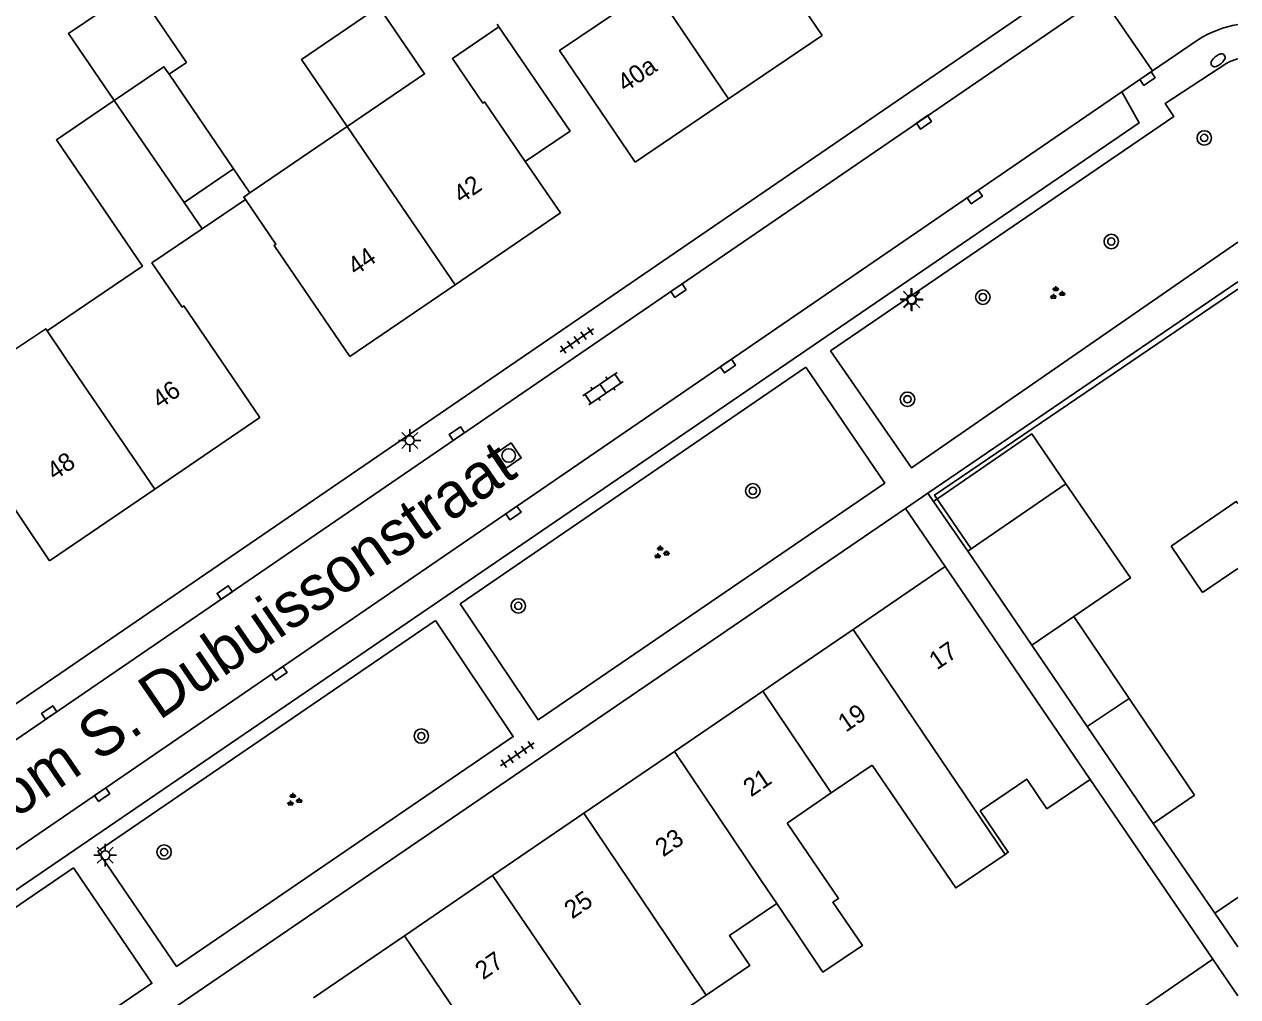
# Model space of a CAD drawing. Extents: x 136000 to 138005, y 398500 to 400500.
# Drawn here: x 137932.8 to 138000, y 399925.4 to 399979.3 of the extents above; entities that cross this region are included whole.
import ezdxf

# ---------------------------------------------------------------- set-up
doc = ezdxf.new("R2010")
doc.units = 0
for name, color, linetype in [('gg-afsc-erfafscheiding', 7, 'Continuous'), ('gg-afsc-muur', 7, 'Continuous'), ('gg-anno-huisnummerreeks BGT', 7, 'Continuous'), ('gg-anno-openbare ruimte label', 7, 'Continuous'), ('gg-bbg-bijgebouw', 7, 'Continuous'), ('gg-bbg-gedigitaliseerde bebouwing', 7, 'Continuous'), ('gg-bbg-gedigitaliseerde bijgebouw', 7, 'Continuous'), ('gg-bbg-hoofdgebouw', 7, 'Continuous'), ('gg-bbg-luifel en loopbrug', 7, 'Continuous'), ('gg-bbg-tussenscheiding', 7, 'Continuous'), ('gg-knt-verharding', 7, 'Continuous'), ('gg-knt-verharding nz', 7, 'Continuous'), ('gt-grn-weggrens', 7, 'Continuous'), ('gt-symb-boom', 7, 'Continuous'), ('gt-symb-brandkraan', 7, 'Continuous'), ('gt-symb-groenvak', 7, 'Continuous'), ('gt-symb-klinker verharding', 7, 'Continuous'), ('gt-symb-kolk', 7, 'Continuous'), ('gt-symb-lichtmast', 7, 'Continuous'), ('gt-symb-rioolschacht', 7, 'Continuous'), ('gt-symb-tegel verharding', 7, 'Continuous')]:
    doc.layers.add(name, color=color, linetype=linetype)

# ---------------------------------------------------------------- blocks, each defined once
blk = doc.blocks.new('gt0-BOOM')
at = {"layer": 'gt-symb-boom'}
for radius in [0.4, 0.2]:
    blk.add_circle((0, 0), radius, dxfattribs=at)
blk = doc.blocks.new('gt0-KOLK')
at = {"layer": 'gt-symb-kolk'}
blk.add_lwpolyline([(0, 0), (0.375, 0), (0.375, 0.4), (-0.375, 0.4), (-0.375, 0), (0, 0)], dxfattribs=at)
blk = doc.blocks.new('gt0-BR')
at = {"layer": 'gt-symb-brandkraan'}
for centre, radius, start, end in [((-0.244, 0), 0.206, 107.56694, 252.43307), ((0.599, -2.664), 3, 106.89205, 107.56694), ((0, -0.691), 0.938, 73.10799, 106.89205), ((-0.599, -2.664), 3, 72.43309, 73.10799), ((0.244, 0), 0.206, 287.56695, 72.43309), ((0.599, 2.664), 3, 252.43307, 253.10797), ((0, 0.691), 0.938, 253.10797, 286.89206), ((-0.599, 2.664), 3, 286.89206, 287.56695)]:
    blk.add_arc(centre, radius, start, end, dxfattribs=at)
blk = doc.blocks.new('gt0-GRVAK')
at = {"layer": 'gt-symb-groenvak'}
for p, q in [((-0.11, 0.189), (-0.228, 0.24)), ((-0.182, 0.153), (0.088, 0.153)), ((-0.091, 0.211), (-0.156, 0.322)), ((-0.047, 0.214), (-0.047, 0.393)), ((-0.004, 0.211), (0.061, 0.322)), ((0.015, 0.189), (0.133, 0.24)), ((0.262, -0.052), (0.197, 0.059)), ((0.305, -0.049), (0.305, 0.13)), ((0.349, -0.052), (0.414, 0.059)), ((-0.245, -0.228), (-0.363, -0.177)), ((-0.318, -0.264), (-0.047, -0.264)), ((-0.226, -0.206), (-0.291, -0.095)), ((-0.183, -0.203), (-0.183, -0.024)), ((-0.139, -0.206), (-0.074, -0.095)), ((-0.12, -0.228), (-0.002, -0.177)), ((0.243, -0.074), (0.125, -0.023)), ((0.17, -0.11), (0.441, -0.11)), ((0.368, -0.074), (0.486, -0.023))]:
    blk.add_line(p, q, dxfattribs=at)
blk = doc.blocks.new('gt0-LMAST')
at = {"layer": 'gt-symb-lichtmast'}
for p, q in [((-0.182, 0.173), (-0.447, 0.438)), ((-0.005, 0.246), (-0.005, 0.621)), ((0.172, 0.173), (0.437, 0.438)), ((-0.255, -0.004), (-0.63, -0.004)), ((-0.182, -0.181), (-0.447, -0.446)), ((-0.005, -0.254), (-0.005, -0.629)), ((0.437, -0.446), (0.172, -0.181)), ((0.245, -0.004), (0.62, -0.004))]:
    blk.add_line(p, q, dxfattribs=at)
blk.add_circle((-0.005, -0.004), 0.25, dxfattribs=at)
blk = doc.blocks.new('gt0-KL1')
at = {"layer": 'gt-symb-klinker verharding'}
for p, q in [((-1.15, 0.3), (1.15, 0.3)), ((-1, -0.3), (-1, 0.3)), ((-0.5, 0.3), (-0.5, 0.45)), ((0, -0.3), (0, 0.3)), ((0.5, 0.3), (0.5, 0.45)), ((1, -0.3), (1, 0.3)), ((-1.15, -0.3), (1.15, -0.3)), ((-0.5, -0.45), (-0.5, -0.3)), ((0.5, -0.45), (0.5, -0.3))]:
    blk.add_line(p, q, dxfattribs=at)
blk = doc.blocks.new('gt0-TEG1')
at = {"layer": 'gt-symb-tegel verharding'}
for p, q in [((-1.125, 0), (1.125, 0)), ((-0.9, -0.25), (-0.9, 0.25)), ((-0.45, -0.25), (-0.45, 0.25)), ((0, -0.25), (0, 0.25)), ((0.45, -0.25), (0.45, 0.25)), ((0.9, -0.25), (0.9, 0.25))]:
    blk.add_line(p, q, dxfattribs=at)
blk = doc.blocks.new('gt0-RS')
at = {"layer": 'gt-symb-rioolschacht'}
blk.add_lwpolyline([(-0.5, -0.5), (0.5, -0.5), (0.5, 0.5), (-0.5, 0.5)], close=True, dxfattribs=at)
blk.add_circle((0, 0), 0.375, dxfattribs=at)

msp = doc.modelspace()

# ---------------------------------------------------------------- linework, layer by layer
at = {"layer": 'gg-afsc-erfafscheiding'}
msp.add_lwpolyline([(137985.231, 399950.266), (137983.204, 399953.239), (138000, 399964.643)], dxfattribs=at)
at = {"layer": 'gg-afsc-muur'}
for p, q in [((137991.824, 399937.482), (137998.613, 399927.508)), ((137998.725, 399930.067), (137995.317, 399935.041))]:
    msp.add_line(p, q, dxfattribs=at)
at = {"layer": 'gg-bbg-bijgebouw'}
for p, q in [((137985.231, 399950.266), (137990.483, 399953.852)), ((137985.037, 399950.134), (137985.231, 399950.266)), ((137988.586, 399944.924), (137985.037, 399950.134)), ((137991.665, 399940.403), (137988.586, 399944.924)), ((137995.317, 399935.041), (137991.665, 399940.403)), ((137998.613, 399927.508), (138000, 399925.487))]:
    msp.add_line(p, q, dxfattribs=at)
msp.add_lwpolyline([(137990.483, 399953.852), (137994.052, 399948.643), (137990.925, 399946.502)], dxfattribs=at)
at = {"layer": 'gg-bbg-gedigitaliseerde bebouwing'}
for p, q in [((137958.958, 399979.338), (137959.056, 399979.195)), ((137950.653, 399973.658), (137945.255, 399969.981)), ((137941.605, 399969.451), (137942.605, 399967.99)), ((137999.975, 399952.804), (138000, 399952.768)), ((137979.741, 399938.273), (137977.475, 399936.727)), ((137977.475, 399936.727), (137975.036, 399935.062))]:
    msp.add_line(p, q, dxfattribs=at)
for points in [[(137976.97, 399978.7), (137972.783, 399984.891), (137967.602, 399981.383)], [(137967.602, 399981.383), (137962.42, 399977.875), (137966.6, 399971.68)], [(137950.653, 399973.658), (137954.941, 399976.579), (137952.408, 399980.298)], [(137937.741, 399975.097), (137934.54, 399972.916), (137939.302, 399965.925), (137934.027, 399962.332)], [(137945.255, 399969.981), (137944.919, 399969.752), (137945.006, 399969.624)], [(137929.439, 399959.466), (137930.525, 399959.269), (137930.713, 399960.307), (137933.951, 399962.445), (137934.027, 399962.332)], [(137979.741, 399938.273), (137984.374, 399931.463), (137987.109, 399933.324)], [(137985.721, 399935.729), (137987.279, 399933.439), (137987.109, 399933.324)], [(137974.451, 399930.606), (137977.009, 399926.798), (137979.197, 399928.268), (137977.561, 399930.673), (137977.877, 399930.887), (137975.036, 399935.062)], [(137974.451, 399930.606), (137971.828, 399928.822), (137972.954, 399927.167), (137970.544, 399925.527)], [(137970.544, 399925.527), (137967.986, 399923.786), (137969.688, 399921.285), (137967.235, 399919.616)]]:
    msp.add_lwpolyline(points, dxfattribs=at)
at = {"layer": 'gg-bbg-gedigitaliseerde bijgebouw'}
for p, q in [((137944.346, 399971.316), (137940.775, 399976.558)), ((137941.605, 399969.451), (137944.346, 399971.316)), ((137990.925, 399946.502), (137993.982, 399941.971)), ((137993.982, 399941.971), (137997.606, 399936.6)), ((137997.606, 399936.6), (137995.317, 399935.041)), ((137998.725, 399930.067), (138000, 399930.934)), ((137998.725, 399930.067), (138000, 399928.193)), ((137998.613, 399927.508), (137993.44, 399923.956))]:
    msp.add_line(p, q, dxfattribs=at)
msp.add_lwpolyline([(137940.775, 399976.558), (137940.493, 399976.971), (137937.741, 399975.097)], dxfattribs=at)
at = {"layer": 'gg-bbg-hoofdgebouw'}
for p, q in [((137976.97, 399978.7), (137971.785, 399975.19)), ((137971.785, 399975.19), (137966.6, 399971.68)), ((137960.518, 399971.721), (137962.46, 399968.87)), ((137962.46, 399968.87), (137956.625, 399964.895)), ((137956.625, 399964.895), (137950.79, 399960.92)), ((137945.81, 399957.53), (137939.983, 399953.562)), ((137939.983, 399953.562), (137934.15, 399949.59)), ((137999.975, 399952.804), (138000, 399952.821)), ((137983.782, 399949.275), (137978.684, 399945.789)), ((137983.782, 399949.275), (137991.824, 399937.482)), ((137978.684, 399945.789), (137974.864, 399943.177)), ((137974.864, 399943.177), (137973.69, 399942.376)), ((137973.69, 399942.376), (137968.789, 399939.031)), ((137968.789, 399939.031), (137963.771, 399935.607)), ((137963.771, 399935.607), (137958.703, 399932.147)), ((137958.703, 399932.147), (137953.824, 399928.817)), ((137953.824, 399928.817), (137948.79, 399925.382))]:
    msp.add_line(p, q, dxfattribs=at)
for points in [[(137959.056, 399979.195), (137956.477, 399977.439), (137958.166, 399974.96), (137958.266, 399975.027), (137960.518, 399971.721)], [(137950.79, 399960.92), (137946.601, 399967.069), (137946.7, 399967.136), (137945.006, 399969.624)], [(137942.605, 399967.99), (137939.826, 399966.098), (137941.495, 399963.654), (137941.586, 399963.716), (137945.81, 399957.53)], [(137928.271, 399958.911), (137928.022, 399958.744), (137927.921, 399958.333), (137928.09, 399958.084), (137928.338, 399958.253), (137934.15, 399949.59)], [(137991.824, 399937.482), (137989.428, 399935.848), (137988.307, 399937.492), (137985.721, 399935.729)]]:
    msp.add_lwpolyline(points, dxfattribs=at)
at = {"layer": 'gg-bbg-luifel en loopbrug'}
for p, q in [((137945.255, 399969.981), (137944.346, 399971.316)), ((137945.006, 399969.624), (137942.605, 399967.99)), ((137985.037, 399950.134), (137983.133, 399952.887)), ((137996.309, 399950.4), (137998.056, 399947.84)), ((137998.056, 399947.84), (138000, 399949.165))]:
    msp.add_line(p, q, dxfattribs=at)
for points in [[(137937.741, 399975.097), (137935.208, 399978.817), (137938.928, 399981.349), (137941.742, 399977.217), (137940.775, 399976.558)], [(137950.653, 399973.658), (137948.119, 399977.377), (137952.408, 399980.298)], [(137959.056, 399979.195), (137962.997, 399973.41), (137960.518, 399971.721)], [(137990.483, 399953.852), (137988.585, 399956.622), (137983.133, 399952.887)], [(137996.309, 399950.4), (137999.916, 399952.889), (137999.975, 399952.804)]]:
    msp.add_lwpolyline(points, dxfattribs=at)
at = {"layer": 'gg-bbg-tussenscheiding'}
for p, q in [((137967.602, 399981.383), (137971.785, 399975.19)), ((137937.741, 399975.097), (137941.605, 399969.451)), ((137952.344, 399971.175), (137950.653, 399973.658)), ((137952.344, 399971.175), (137956.625, 399964.895)), ((137935.762, 399959.749), (137934.027, 399962.332)), ((137935.762, 399959.749), (137939.983, 399953.562)), ((137990.925, 399946.502), (137988.586, 399944.924)), ((137978.684, 399945.789), (137983.536, 399938.61)), ((137973.69, 399942.376), (137977.475, 399936.727)), ((137993.982, 399941.971), (137991.665, 399940.403)), ((137968.789, 399939.031), (137973.635, 399931.82)), ((137983.536, 399938.61), (137987.109, 399933.324)), ((137963.771, 399935.607), (137967.567, 399929.959)), ((137958.703, 399932.147), (137963.583, 399924.98)), ((137973.635, 399931.82), (137974.451, 399930.606)), ((137967.567, 399929.959), (137970.544, 399925.527)), ((137953.824, 399928.817), (137957.641, 399923.179))]:
    msp.add_line(p, q, dxfattribs=at)
at = {"layer": 'gg-knt-verharding'}
for p, q in [((137896.394, 399917.121), (137991.532, 399982.211)), ((137924.261, 399934.177), (137992.45, 399980.863)), ((137995.271, 399976.744), (137992.45, 399980.863)), ((137995.271, 399976.744), (137997.821, 399978.491)), ((137993.58, 399975.586), (137995.271, 399976.744)), ((137982.823, 399953.335), (138000, 399965.061)), ((137976.059, 399960.316), (137956.909, 399947.208)), ((137983.133, 399952.887), (137982.823, 399953.335)), ((137981.595, 399952.497), (137922.43, 399912.11)), ((137981.595, 399952.497), (137983.782, 399949.275)), ((137955.547, 399946.277), (137936.834, 399933.502))]:
    msp.add_line(p, q, dxfattribs=at)
for points in [[(137999.396, 399977.175), (137995.977, 399974.935), (137996.45, 399974.218), (137977.433, 399961.235)], [(137993.58, 399975.586), (137994.533, 399973.859), (137921.251, 399923.82)], [(137977.433, 399961.235), (137981.92, 399954.747), (138000, 399967.249)], [(137976.059, 399960.316), (137980.439, 399953.9), (137961.226, 399940.788), (137956.909, 399947.208)], [(137955.547, 399946.277), (137959.85, 399939.848), (137941.194, 399927.116), (137936.834, 399933.502)], [(137921.295, 399923.538), (137921.598, 399923.094), (137935.481, 399932.581)], [(137935.481, 399932.581), (137939.83, 399926.186), (137921.337, 399913.565)]]:
    msp.add_lwpolyline(points, dxfattribs=at)
for centre, radius, start, end in [((138001.078, 399973.201), 6.212, 99.99259, 121.62007), ((138001.21, 399973.523), 4.078, 107.25808, 116.41015)]:
    msp.add_arc(centre, radius, start, end, dxfattribs=at)
at = {"layer": 'gg-knt-verharding nz'}
msp.add_line((137993.58, 399975.586), (137927.084, 399930.036), dxfattribs=at)
at = {"layer": 'gt-grn-weggrens'}
msp.add_line((137982.823, 399953.335), (137981.595, 399952.497), dxfattribs=at)

# ---------------------------------------------------------------- block references
at = {"layer": 'gt-symb-boom'}
for p in [(137998.144, 399973.03), (137992.993, 399967.291), (137985.876, 399964.205), (137981.697, 399958.544), (137973.13, 399953.469), (137960.13, 399947.095), (137954.757, 399939.88), (137940.502, 399933.45)]:
    msp.add_blockref('gt0-BOOM', p, dxfattribs=at)
at = {"layer": 'gt-symb-brandkraan', "rotation": 40.02358579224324}
msp.add_blockref('gt0-BR', (137998.912, 399977.333), dxfattribs=at)
at = {"layer": 'gt-symb-groenvak'}
for p in [(137989.967, 399964.418), (137968.038, 399950.043), (137947.686, 399936.333)]:
    msp.add_blockref('gt0-GRVAK', p, dxfattribs=at)
at = {"layer": 'gt-symb-klinker verharding', "rotation": 34.405234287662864}
msp.add_blockref('gt0-KL1', (137964.824, 399959.133), dxfattribs=at)
at = {"layer": 'gt-symb-kolk'}
for p, rotation in [((137995.11, 399976.15), 34.24601134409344), ((137982.728, 399973.733), 34.48490803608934), ((137985.538, 399969.59), 34.48490803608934), ((137969.12, 399964.406), 34.48490803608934), ((137971.857, 399960.222), 34.73862528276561), ((137956.837, 399956.481), 34.48490803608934), ((137959.972, 399952.076), 34.246011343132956), ((137943.975, 399947.67), 34.484908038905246), ((137947.008, 399943.194), 34.48490803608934), ((137934.247, 399941.019), 34.246011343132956), ((137937.183, 399936.471), 34.73862528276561)]:
    msp.add_blockref('gt0-KOLK', p, dxfattribs=dict(at, rotation=rotation))
at = {"layer": 'gt-symb-lichtmast'}
for p in [(137981.916, 399964.09), (137981.949, 399964.059), (137954.117, 399956.267), (137937.245, 399933.281)]:
    msp.add_blockref('gt0-LMAST', p, dxfattribs=at)
at = {"layer": 'gt-symb-rioolschacht', "rotation": 33.992039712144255}
msp.add_blockref('gt0-RS', (137959.596, 399955.43), dxfattribs=at)
at = {"layer": 'gt-symb-tegel verharding', "rotation": 34.405234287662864}
for p in [(137963.375, 399961.817), (137960.076, 399938.862)]:
    msp.add_blockref('gt0-TEG1', p, dxfattribs=at)

# ---------------------------------------------------------------- texts
at = {"layer": 'gg-anno-huisnummerreeks BGT'}
for s, rotation, p in [('40a', 34.1, (137966.058, 399975.54)), ('42', 34.3, (137956.973, 399969.366)), ('44', 34.3, (137951.111, 399965.373)), ('46', 34.2, (137940.268, 399957.992)), ('48', 34.2, (137934.438, 399954.022)), ('17', 34.4, (137983.33, 399943.514)), ('19', 34.4, (137978.282, 399940.062)), ('21', 34.3, (137973.031, 399936.478)), ('23', 34.3, (137968.159, 399933.153)), ('25', 34.3, (137963.116, 399929.712)), ('27', 34.3, (137958.176, 399926.339))]:
    msp.add_text(s, height=1, rotation=rotation, dxfattribs=at).set_placement(p)
at = {"layer": 'gg-anno-openbare ruimte label'}
msp.add_text('Dom S. Dubuissonstraat', height=2.5, rotation=34.3, dxfattribs=at).set_placement((137930.256, 399933.918))

doc.saveas('drawing.dxf')
